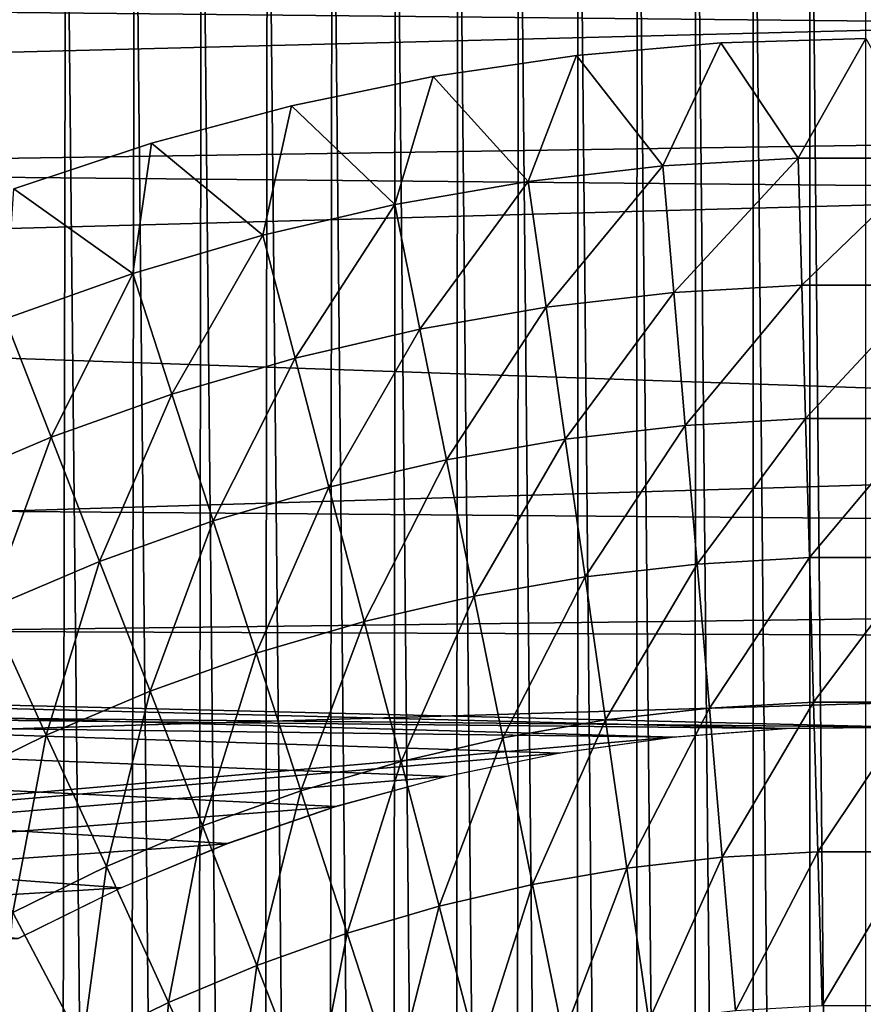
# Model space of a CAD drawing. Header units: millimetres. Extents: x -161 to 161, y -94 to 1149.
# Tile 647 of 656: x 147.51 to 148.8, y -55.22 to -53.72. Entities that reach past the tile are written whole.
import ezdxf

# ---------------------------------------------------------------- set-up
doc = ezdxf.new("R2010")
doc.units = ezdxf.units.MM
doc.header["$LTSCALE"] = 81.481481
for name, color, linetype in [('378', 7, 'CONTINUOUS'), ('380', 7, 'CONTINUOUS'), ('387', 7, 'CONTINUOUS'), ('392', 7, 'CONTINUOUS'), ('394', 7, 'CONTINUOUS')]:
    doc.layers.add(name, color=color, linetype=linetype)

msp = doc.modelspace()

# ---------------------------------------------------------------- linework, layer by layer
at = {"layer": '378', "color": 7, "linetype": 'CONTINUOUS', "true_color": 0xaaaaaa}
for points in [[(141.974, -53.1877, -21.8682), (160.3087, -53.4433, -21.9177), (142.0355, -53.91, -22.0002), (141.974, -53.1877, -21.8682)], [(160.3087, -53.4433, -21.9177), (160.3087, -54.0832, -22.0283), (142.0355, -53.91, -22.0002), (160.3087, -53.4433, -21.9177)], [(142.0355, -53.91, -22.0002), (160.3087, -54.0832, -22.0283), (142.0859, -54.6345, -22.1081), (142.0355, -53.91, -22.0002)], [(160.3087, -54.0832, -22.0283), (160.3087, -54.7035, -22.1172), (142.0859, -54.6345, -22.1081), (160.3087, -54.0832, -22.0283)], [(142.0859, -54.6345, -22.1081), (160.3087, -54.7035, -22.1172), (148.8557, -54.8006, -22.1295), (142.0859, -54.6345, -22.1081)], [(147.5072, -55.1228, -22.1672), (142.0859, -54.6345, -22.1081), (147.6641, -55.0456, -22.1586), (147.5072, -55.1228, -22.1672)], [(147.6641, -55.0456, -22.1586), (142.0859, -54.6345, -22.1081), (147.8259, -54.9783, -22.1509), (147.6641, -55.0456, -22.1586)], [(147.8259, -54.9783, -22.1509), (142.0859, -54.6345, -22.1081), (147.9911, -54.9217, -22.1442), (147.8259, -54.9783, -22.1509)], [(147.9911, -54.9217, -22.1442), (142.0859, -54.6345, -22.1081), (148.1603, -54.8757, -22.1387), (147.9911, -54.9217, -22.1442)], [(148.1603, -54.8757, -22.1387), (142.0859, -54.6345, -22.1081), (148.3333, -54.8402, -22.1344), (148.1603, -54.8757, -22.1387)], [(148.3333, -54.8402, -22.1344), (142.0859, -54.6345, -22.1081), (148.5074, -54.8157, -22.1313), (148.3333, -54.8402, -22.1344)], [(148.5074, -54.8157, -22.1313), (142.0859, -54.6345, -22.1081), (148.6811, -54.8026, -22.1297), (148.5074, -54.8157, -22.1313)], [(148.6811, -54.8026, -22.1297), (142.0859, -54.6345, -22.1081), (148.8557, -54.8006, -22.1295), (148.6811, -54.8026, -22.1297)]]:
    msp.add_3dface(points, dxfattribs=at)
at = {"layer": '380', "color": 7, "linetype": 'CONTINUOUS', "true_color": 0xaaaaaa}
for points in [[(156.3174, -53.0602, 19.7125), (156.3174, -53.7989, 19.8659), (135.3, -53.5874, 20.5728), (156.3174, -53.0602, 19.7125)], [(156.3174, -53.799, -19.9659), (156.3174, -53.0603, -19.8125), (141.2928, -53.3265, -20.4073), (156.3174, -53.799, -19.9659)], [(141.3535, -54.0257, -20.5376), (156.3174, -53.799, -19.9659), (141.2928, -53.3265, -20.4073), (141.3535, -54.0257, -20.5376)], [(135.3, -53.5874, 20.5728), (156.3174, -53.7989, 19.8659), (135.3, -54.373, 20.7083), (135.3, -53.5874, 20.5728)], [(156.3174, -53.7989, 19.8659), (156.3174, -54.5428, 19.9917), (135.3, -54.373, 20.7083), (156.3174, -53.7989, 19.8659)], [(156.3174, -54.5428, -20.0917), (156.3174, -53.799, -19.9659), (141.3535, -54.0257, -20.5376), (156.3174, -54.5428, -20.0917)], [(141.4033, -54.727, -20.6442), (156.3174, -54.5428, -20.0917), (141.3535, -54.0257, -20.5376), (141.4033, -54.727, -20.6442)], [(135.3, -54.373, 20.7083), (156.3174, -54.5428, 19.9917), (135.3, -55.1633, 20.8139), (135.3, -54.373, 20.7083)], [(156.3174, -54.5428, 19.9917), (156.3174, -55.2909, 20.0897), (135.3, -55.1633, 20.8139), (156.3174, -54.5428, 19.9917)], [(148.8529, -54.8006, -20.3918), (156.3174, -54.5428, -20.0917), (141.4033, -54.727, -20.6442), (148.8529, -54.8006, -20.3918)], [(148.6785, -54.8027, -20.3982), (148.8529, -54.8006, -20.3918), (141.4033, -54.727, -20.6442), (148.6785, -54.8027, -20.3982)], [(148.5051, -54.8159, -20.4061), (148.6785, -54.8027, -20.3982), (141.4033, -54.727, -20.6442), (148.5051, -54.8159, -20.4061)], [(141.4419, -55.4295, -20.7272), (148.5051, -54.8159, -20.4061), (141.4033, -54.727, -20.6442), (141.4419, -55.4295, -20.7272)], [(148.3313, -54.8405, -20.4155), (148.5051, -54.8159, -20.4061), (141.4419, -55.4295, -20.7272), (148.3313, -54.8405, -20.4155)], [(148.1587, -54.8761, -20.4263), (148.3313, -54.8405, -20.4155), (141.4419, -55.4295, -20.7272), (148.1587, -54.8761, -20.4263)], [(147.9899, -54.922, -20.4382), (148.1587, -54.8761, -20.4263), (141.4419, -55.4295, -20.7272), (147.9899, -54.922, -20.4382)], [(147.8251, -54.9786, -20.4512), (147.9899, -54.922, -20.4382), (141.4419, -55.4295, -20.7272), (147.8251, -54.9786, -20.4512)], [(147.6637, -55.0458, -20.4652), (147.8251, -54.9786, -20.4512), (141.4419, -55.4295, -20.7272), (147.6637, -55.0458, -20.4652)], [(147.5072, -55.1229, -20.48), (147.6637, -55.0458, -20.4652), (141.4419, -55.4295, -20.7272), (147.5072, -55.1229, -20.48)], [(135.3, -55.1633, 20.8139), (156.3174, -55.2909, 20.0897), (135.3, -55.9569, 20.8895), (135.3, -55.1633, 20.8139)]]:
    msp.add_3dface(points, dxfattribs=at)
at = {"layer": '387', "color": 7, "linetype": 'CONTINUOUS', "true_color": 0xaaaaaa}
for points in [[(148.4513, -53.0635, 61.95), (148.5385, -62.0426, 61.95), (148.5404, -53.0573, 61.95), (148.4513, -53.0635, 61.95)], [(148.5385, -62.0426, 61.95), (148.6271, -62.047, 61.95), (148.5404, -53.0573, 61.95), (148.5385, -62.0426, 61.95)], [(148.5404, -53.0573, 61.95), (148.6271, -62.047, 61.95), (148.6281, -53.053, 61.95), (148.5404, -53.0573, 61.95)], [(148.6271, -62.047, 61.95), (148.7143, -62.0495, 61.95), (148.6281, -53.053, 61.95), (148.6271, -62.047, 61.95)], [(148.6281, -53.053, 61.95), (148.7143, -62.0495, 61.95), (148.7147, -53.0505, 61.95), (148.6281, -53.053, 61.95)], [(148.7143, -62.0495, 61.95), (148.8, -62.05, 61.95), (148.7147, -53.0505, 61.95), (148.7143, -62.0495, 61.95)], [(148.8, -62.05, 61.95), (148.8, -53.05, 61.95), (148.7147, -53.0505, 61.95), (148.8, -62.05, 61.95)], [(148.2702, -53.0812, 61.95), (148.3573, -62.0281, 61.95), (148.3613, -53.0715, 61.95), (148.2702, -53.0812, 61.95)], [(148.3573, -62.0281, 61.95), (148.4485, -62.0362, 61.95), (148.3613, -53.0715, 61.95), (148.3573, -62.0281, 61.95)], [(148.3613, -53.0715, 61.95), (148.4485, -62.0362, 61.95), (148.4513, -53.0635, 61.95), (148.3613, -53.0715, 61.95)], [(148.4485, -62.0362, 61.95), (148.5385, -62.0426, 61.95), (148.4513, -53.0635, 61.95), (148.4485, -62.0362, 61.95)], [(148.1774, -53.0931, 61.95), (148.2647, -62.0182, 61.95), (148.2702, -53.0812, 61.95), (148.1774, -53.0931, 61.95)], [(148.2647, -62.0182, 61.95), (148.3573, -62.0281, 61.95), (148.2702, -53.0812, 61.95), (148.2647, -62.0182, 61.95)], [(148.0826, -53.1076, 61.95), (148.1705, -62.0059, 61.95), (148.1774, -53.0931, 61.95), (148.0826, -53.1076, 61.95)], [(148.1705, -62.0059, 61.95), (148.2647, -62.0182, 61.95), (148.1774, -53.0931, 61.95), (148.1705, -62.0059, 61.95)], [(147.9859, -53.1243, 61.95), (148.0741, -61.991, 61.95), (148.0826, -53.1076, 61.95), (147.9859, -53.1243, 61.95)], [(148.0741, -61.991, 61.95), (148.1705, -62.0059, 61.95), (148.0826, -53.1076, 61.95), (148.0741, -61.991, 61.95)], [(147.8873, -53.1434, 61.95), (147.9759, -61.9738, 61.95), (147.9859, -53.1243, 61.95), (147.8873, -53.1434, 61.95)], [(147.9759, -61.9738, 61.95), (148.0741, -61.991, 61.95), (147.9859, -53.1243, 61.95), (147.9759, -61.9738, 61.95)], [(147.7868, -53.1653, 61.95), (147.8758, -61.9542, 61.95), (147.8873, -53.1434, 61.95), (147.7868, -53.1653, 61.95)], [(147.8758, -61.9542, 61.95), (147.9759, -61.9738, 61.95), (147.8873, -53.1434, 61.95), (147.8758, -61.9542, 61.95)], [(147.6842, -53.1906, 61.95), (147.7736, -61.9316, 61.95), (147.7868, -53.1653, 61.95), (147.6842, -53.1906, 61.95)], [(147.7736, -61.9316, 61.95), (147.8758, -61.9542, 61.95), (147.7868, -53.1653, 61.95), (147.7736, -61.9316, 61.95)], [(147.5795, -53.2188, 61.95), (147.6693, -61.9055, 61.95), (147.6842, -53.1906, 61.95), (147.5795, -53.2188, 61.95)], [(147.6693, -61.9055, 61.95), (147.7736, -61.9316, 61.95), (147.6842, -53.1906, 61.95), (147.6693, -61.9055, 61.95)], [(147.4729, -53.2499, 61.95), (147.5628, -61.8765, 61.95), (147.5795, -53.2188, 61.95), (147.4729, -53.2499, 61.95)], [(147.5628, -61.8765, 61.95), (147.6693, -61.9055, 61.95), (147.5795, -53.2188, 61.95), (147.5628, -61.8765, 61.95)], [(147.4543, -61.8443, 61.95), (147.5628, -61.8765, 61.95), (147.4729, -53.2499, 61.95), (147.4543, -61.8443, 61.95)]]:
    msp.add_3dface(points, dxfattribs=at)
at = {"layer": '392', "color": 7, "linetype": 'CONTINUOUS', "true_color": 0xaaaaaa}
for points in [[(148.3588, -53.7757, -22.7), (148.579, -53.7564, -22.7), (148.4903, -53.9444, -22.8924), (148.3588, -53.7757, -22.7)], [(148.4903, -53.9444, -22.8924), (148.579, -53.7564, -22.7), (148.6967, -53.9326, -22.8924), (148.4903, -53.9444, -22.8924)], [(148.579, -53.7564, -22.7), (148.8, -53.75, -22.7), (148.6967, -53.9326, -22.8924), (148.579, -53.7564, -22.7)], [(148.6967, -53.9326, -22.8924), (148.8, -53.75, -22.7), (148.9033, -53.9326, -22.8924), (148.6967, -53.9326, -22.8924)], [(148.1401, -53.8077, -22.7), (148.3588, -53.7757, -22.7), (148.285, -53.968, -22.8924), (148.1401, -53.8077, -22.7)], [(148.285, -53.968, -22.8924), (148.3588, -53.7757, -22.7), (148.4903, -53.9444, -22.8924), (148.285, -53.968, -22.8924)], [(147.9237, -53.8524, -22.7), (148.1401, -53.8077, -22.7), (148.0813, -54.0032, -22.8924), (147.9237, -53.8524, -22.7)], [(148.0813, -54.0032, -22.8924), (148.1401, -53.8077, -22.7), (148.285, -53.968, -22.8924), (148.0813, -54.0032, -22.8924)], [(147.7101, -53.9096, -22.7), (147.9237, -53.8524, -22.7), (147.88, -54.05, -22.8924), (147.7101, -53.9096, -22.7)], [(147.88, -54.05, -22.8924), (147.9237, -53.8524, -22.7), (148.0813, -54.0032, -22.8924), (147.88, -54.05, -22.8924)], [(147.5003, -53.9792, -22.7), (147.7101, -53.9096, -22.7), (147.6817, -54.1083, -22.8924), (147.5003, -53.9792, -22.7)], [(147.6817, -54.1083, -22.8924), (147.7101, -53.9096, -22.7), (147.88, -54.05, -22.8924), (147.6817, -54.1083, -22.8924)], [(148.4903, -53.9444, -22.8924), (148.6967, -53.9326, -22.8924), (148.5069, -54.1376, -23.0778), (148.4903, -53.9444, -22.8924)], [(148.5069, -54.1376, -23.0778), (148.6967, -53.9326, -22.8924), (148.7022, -54.1264, -23.0778), (148.5069, -54.1376, -23.0778)], [(148.6967, -53.9326, -22.8924), (148.9033, -53.9326, -22.8924), (148.7022, -54.1264, -23.0778), (148.6967, -53.9326, -22.8924)], [(148.7022, -54.1264, -23.0778), (148.9033, -53.9326, -22.8924), (148.8978, -54.1264, -23.0778), (148.7022, -54.1264, -23.0778)], [(148.285, -53.968, -22.8924), (148.4903, -53.9444, -22.8924), (148.3126, -54.1599, -23.0778), (148.285, -53.968, -22.8924)], [(148.3126, -54.1599, -23.0778), (148.4903, -53.9444, -22.8924), (148.5069, -54.1376, -23.0778), (148.3126, -54.1599, -23.0778)], [(148.0813, -54.0032, -22.8924), (148.285, -53.968, -22.8924), (148.1198, -54.1932, -23.0778), (148.0813, -54.0032, -22.8924)], [(148.1198, -54.1932, -23.0778), (148.285, -53.968, -22.8924), (148.3126, -54.1599, -23.0778), (148.1198, -54.1932, -23.0778)], [(147.4871, -54.1777, -22.8924), (147.5003, -53.9792, -22.7), (147.6817, -54.1083, -22.8924), (147.4871, -54.1777, -22.8924)], [(147.88, -54.05, -22.8924), (148.0813, -54.0032, -22.8924), (147.9293, -54.2375, -23.0778), (147.88, -54.05, -22.8924)], [(147.9293, -54.2375, -23.0778), (148.0813, -54.0032, -22.8924), (148.1198, -54.1932, -23.0778), (147.9293, -54.2375, -23.0778)], [(147.6817, -54.1083, -22.8924), (147.88, -54.05, -22.8924), (147.7416, -54.2926, -23.0778), (147.6817, -54.1083, -22.8924)], [(147.7416, -54.2926, -23.0778), (147.88, -54.05, -22.8924), (147.9293, -54.2375, -23.0778), (147.7416, -54.2926, -23.0778)], [(147.4871, -54.1777, -22.8924), (147.6817, -54.1083, -22.8924), (147.5574, -54.3584, -23.0778), (147.4871, -54.1777, -22.8924)], [(147.5574, -54.3584, -23.0778), (147.6817, -54.1083, -22.8924), (147.7416, -54.2926, -23.0778), (147.5574, -54.3584, -23.0778)], [(148.3126, -54.1599, -23.0778), (148.5069, -54.1376, -23.0778), (148.3415, -54.3611, -23.2528), (148.3126, -54.1599, -23.0778)], [(148.3415, -54.3611, -23.2528), (148.5069, -54.1376, -23.0778), (148.5243, -54.3402, -23.2528), (148.3415, -54.3611, -23.2528)], [(148.5069, -54.1376, -23.0778), (148.7022, -54.1264, -23.0778), (148.5243, -54.3402, -23.2528), (148.5069, -54.1376, -23.0778)], [(148.5243, -54.3402, -23.2528), (148.7022, -54.1264, -23.0778), (148.708, -54.3297, -23.2528), (148.5243, -54.3402, -23.2528)], [(148.7022, -54.1264, -23.0778), (148.8978, -54.1264, -23.0778), (148.708, -54.3297, -23.2528), (148.7022, -54.1264, -23.0778)], [(148.708, -54.3297, -23.2528), (148.8978, -54.1264, -23.0778), (148.892, -54.3297, -23.2528), (148.708, -54.3297, -23.2528)], [(148.1198, -54.1932, -23.0778), (148.3126, -54.1599, -23.0778), (148.1602, -54.3925, -23.2528), (148.1198, -54.1932, -23.0778)], [(148.1602, -54.3925, -23.2528), (148.3126, -54.1599, -23.0778), (148.3415, -54.3611, -23.2528), (148.1602, -54.3925, -23.2528)], [(147.3772, -54.4345, -23.0778), (147.4871, -54.1777, -22.8924), (147.5574, -54.3584, -23.0778), (147.3772, -54.4345, -23.0778)], [(147.9293, -54.2375, -23.0778), (148.1198, -54.1932, -23.0778), (147.981, -54.4342, -23.2528), (147.9293, -54.2375, -23.0778)], [(147.981, -54.4342, -23.2528), (148.1198, -54.1932, -23.0778), (148.1602, -54.3925, -23.2528), (147.981, -54.4342, -23.2528)], [(147.7416, -54.2926, -23.0778), (147.9293, -54.2375, -23.0778), (147.8045, -54.486, -23.2528), (147.7416, -54.2926, -23.0778)], [(147.8045, -54.486, -23.2528), (147.9293, -54.2375, -23.0778), (147.981, -54.4342, -23.2528), (147.8045, -54.486, -23.2528)], [(147.5574, -54.3584, -23.0778), (147.7416, -54.2926, -23.0778), (147.6312, -54.5479, -23.2528), (147.5574, -54.3584, -23.0778)], [(147.6312, -54.5479, -23.2528), (147.7416, -54.2926, -23.0778), (147.8045, -54.486, -23.2528), (147.6312, -54.5479, -23.2528)], [(148.5243, -54.3402, -23.2528), (148.708, -54.3297, -23.2528), (148.5425, -54.5517, -23.4168), (148.5243, -54.3402, -23.2528)], [(148.5425, -54.5517, -23.4168), (148.708, -54.3297, -23.2528), (148.7141, -54.5418, -23.4168), (148.5425, -54.5517, -23.4168)], [(148.708, -54.3297, -23.2528), (148.892, -54.3297, -23.2528), (148.7141, -54.5418, -23.4168), (148.708, -54.3297, -23.2528)], [(148.7141, -54.5418, -23.4168), (148.892, -54.3297, -23.2528), (148.8859, -54.5418, -23.4168), (148.7141, -54.5418, -23.4168)], [(148.3415, -54.3611, -23.2528), (148.5243, -54.3402, -23.2528), (148.3717, -54.5712, -23.4168), (148.3415, -54.3611, -23.2528)], [(148.3717, -54.5712, -23.4168), (148.5243, -54.3402, -23.2528), (148.5425, -54.5517, -23.4168), (148.3717, -54.5712, -23.4168)], [(147.3772, -54.4345, -23.0778), (147.5574, -54.3584, -23.0778), (147.4617, -54.6195, -23.2528), (147.3772, -54.4345, -23.0778)], [(147.4617, -54.6195, -23.2528), (147.5574, -54.3584, -23.0778), (147.6312, -54.5479, -23.2528), (147.4617, -54.6195, -23.2528)], [(148.1602, -54.3925, -23.2528), (148.3415, -54.3611, -23.2528), (148.2024, -54.6006, -23.4168), (148.1602, -54.3925, -23.2528)], [(148.2024, -54.6006, -23.4168), (148.3415, -54.3611, -23.2528), (148.3717, -54.5712, -23.4168), (148.2024, -54.6006, -23.4168)], [(147.981, -54.4342, -23.2528), (148.1602, -54.3925, -23.2528), (148.035, -54.6395, -23.4168), (147.981, -54.4342, -23.2528)], [(148.035, -54.6395, -23.4168), (148.1602, -54.3925, -23.2528), (148.2024, -54.6006, -23.4168), (148.035, -54.6395, -23.4168)], [(147.8045, -54.486, -23.2528), (147.981, -54.4342, -23.2528), (147.87, -54.6879, -23.4168), (147.8045, -54.486, -23.2528)], [(147.87, -54.6879, -23.4168), (147.981, -54.4342, -23.2528), (148.035, -54.6395, -23.4168), (147.87, -54.6879, -23.4168)], [(147.6312, -54.5479, -23.2528), (147.8045, -54.486, -23.2528), (147.7082, -54.7457, -23.4168), (147.6312, -54.5479, -23.2528)], [(147.7082, -54.7457, -23.4168), (147.8045, -54.486, -23.2528), (147.87, -54.6879, -23.4168), (147.7082, -54.7457, -23.4168)], [(148.5425, -54.5517, -23.4168), (148.7141, -54.5418, -23.4168), (148.5614, -54.7714, -23.5694), (148.5425, -54.5517, -23.4168)], [(148.5614, -54.7714, -23.5694), (148.7141, -54.5418, -23.4168), (148.7204, -54.7624, -23.5694), (148.5614, -54.7714, -23.5694)], [(148.7141, -54.5418, -23.4168), (148.8859, -54.5418, -23.4168), (148.7204, -54.7624, -23.5694), (148.7141, -54.5418, -23.4168)], [(148.7204, -54.7624, -23.5694), (148.8859, -54.5418, -23.4168), (148.8796, -54.7624, -23.5694), (148.7204, -54.7624, -23.5694)], [(147.4617, -54.6195, -23.2528), (147.6312, -54.5479, -23.2528), (147.5499, -54.8126, -23.4168), (147.4617, -54.6195, -23.2528)], [(147.5499, -54.8126, -23.4168), (147.6312, -54.5479, -23.2528), (147.7082, -54.7457, -23.4168), (147.5499, -54.8126, -23.4168)], [(148.3717, -54.5712, -23.4168), (148.5425, -54.5517, -23.4168), (148.4031, -54.7896, -23.5694), (148.3717, -54.5712, -23.4168)], [(148.4031, -54.7896, -23.5694), (148.5425, -54.5517, -23.4168), (148.5614, -54.7714, -23.5694), (148.4031, -54.7896, -23.5694)], [(148.2024, -54.6006, -23.4168), (148.3717, -54.5712, -23.4168), (148.2462, -54.8168, -23.5694), (148.2024, -54.6006, -23.4168)], [(148.2462, -54.8168, -23.5694), (148.3717, -54.5712, -23.4168), (148.4031, -54.7896, -23.5694), (148.2462, -54.8168, -23.5694)], [(148.035, -54.6395, -23.4168), (148.2024, -54.6006, -23.4168), (148.091, -54.8528, -23.5694), (148.035, -54.6395, -23.4168)], [(148.091, -54.8528, -23.5694), (148.2024, -54.6006, -23.4168), (148.2462, -54.8168, -23.5694), (148.091, -54.8528, -23.5694)], [(147.3956, -54.8884, -23.4168), (147.4617, -54.6195, -23.2528), (147.5499, -54.8126, -23.4168), (147.3956, -54.8884, -23.4168)], [(147.87, -54.6879, -23.4168), (148.035, -54.6395, -23.4168), (147.9382, -54.8977, -23.5694), (147.87, -54.6879, -23.4168)], [(147.9382, -54.8977, -23.5694), (148.035, -54.6395, -23.4168), (148.091, -54.8528, -23.5694), (147.9382, -54.8977, -23.5694)], [(147.7082, -54.7457, -23.4168), (147.87, -54.6879, -23.4168), (147.7882, -54.9512, -23.5694), (147.7082, -54.7457, -23.4168)], [(147.7882, -54.9512, -23.5694), (147.87, -54.6879, -23.4168), (147.9382, -54.8977, -23.5694), (147.7882, -54.9512, -23.5694)], [(147.5499, -54.8126, -23.4168), (147.7082, -54.7457, -23.4168), (147.6415, -55.0132, -23.5694), (147.5499, -54.8126, -23.4168)], [(147.6415, -55.0132, -23.5694), (147.7082, -54.7457, -23.4168), (147.7882, -54.9512, -23.5694), (147.6415, -55.0132, -23.5694)], [(148.5614, -54.7714, -23.5694), (148.7204, -54.7624, -23.5694), (148.5809, -54.9989, -23.7102), (148.5614, -54.7714, -23.5694)], [(148.5809, -54.9989, -23.7102), (148.7204, -54.7624, -23.5694), (148.7269, -54.9906, -23.7102), (148.5809, -54.9989, -23.7102)], [(148.7204, -54.7624, -23.5694), (148.8796, -54.7624, -23.5694), (148.7269, -54.9906, -23.7102), (148.7204, -54.7624, -23.5694)], [(148.7269, -54.9906, -23.7102), (148.8796, -54.7624, -23.5694), (148.8731, -54.9906, -23.7102), (148.7269, -54.9906, -23.7102)], [(148.4031, -54.7896, -23.5694), (148.5614, -54.7714, -23.5694), (148.4356, -55.0156, -23.7102), (148.4031, -54.7896, -23.5694)], [(148.4356, -55.0156, -23.7102), (148.5614, -54.7714, -23.5694), (148.5809, -54.9989, -23.7102), (148.4356, -55.0156, -23.7102)], [(148.2462, -54.8168, -23.5694), (148.4031, -54.7896, -23.5694), (148.2915, -55.0405, -23.7102), (148.2462, -54.8168, -23.5694)], [(148.2915, -55.0405, -23.7102), (148.4031, -54.7896, -23.5694), (148.4356, -55.0156, -23.7102), (148.2915, -55.0405, -23.7102)], [(147.3956, -54.8884, -23.4168), (147.5499, -54.8126, -23.4168), (147.4986, -55.0835, -23.5694), (147.3956, -54.8884, -23.4168)], [(147.4986, -55.0835, -23.5694), (147.5499, -54.8126, -23.4168), (147.6415, -55.0132, -23.5694), (147.4986, -55.0835, -23.5694)], [(148.091, -54.8528, -23.5694), (148.2462, -54.8168, -23.5694), (148.1491, -55.0737, -23.7102), (148.091, -54.8528, -23.5694)], [(148.1491, -55.0737, -23.7102), (148.2462, -54.8168, -23.5694), (148.2915, -55.0405, -23.7102), (148.1491, -55.0737, -23.7102)], [(147.9382, -54.8977, -23.5694), (148.091, -54.8528, -23.5694), (148.0088, -55.1149, -23.7102), (147.9382, -54.8977, -23.5694)], [(148.0088, -55.1149, -23.7102), (148.091, -54.8528, -23.5694), (148.1491, -55.0737, -23.7102), (148.0088, -55.1149, -23.7102)], [(147.7882, -54.9512, -23.5694), (147.9382, -54.8977, -23.5694), (147.871, -55.164, -23.7102), (147.7882, -54.9512, -23.5694)], [(147.871, -55.164, -23.7102), (147.9382, -54.8977, -23.5694), (148.0088, -55.1149, -23.7102), (147.871, -55.164, -23.7102)], [(147.6415, -55.0132, -23.5694), (147.7882, -54.9512, -23.5694), (147.7363, -55.2209, -23.7102), (147.6415, -55.0132, -23.5694)], [(147.7363, -55.2209, -23.7102), (147.7882, -54.9512, -23.5694), (147.871, -55.164, -23.7102), (147.7363, -55.2209, -23.7102)], [(148.5809, -54.9989, -23.7102), (148.7269, -54.9906, -23.7102), (148.601, -55.2335, -23.8388), (148.5809, -54.9989, -23.7102)], [(148.601, -55.2335, -23.8388), (148.7269, -54.9906, -23.7102), (148.7336, -55.2259, -23.8388), (148.601, -55.2335, -23.8388)], [(148.7269, -54.9906, -23.7102), (148.8731, -54.9906, -23.7102), (148.7336, -55.2259, -23.8388), (148.7269, -54.9906, -23.7102)], [(148.7336, -55.2259, -23.8388), (148.8731, -54.9906, -23.7102), (148.8664, -55.2259, -23.8388), (148.7336, -55.2259, -23.8388)], [(148.4356, -55.0156, -23.7102), (148.5809, -54.9989, -23.7102), (148.4691, -55.2486, -23.8388), (148.4356, -55.0156, -23.7102)], [(148.4691, -55.2486, -23.8388), (148.5809, -54.9989, -23.7102), (148.601, -55.2335, -23.8388), (148.4691, -55.2486, -23.8388)], [(147.4986, -55.0835, -23.5694), (147.6415, -55.0132, -23.5694), (147.6051, -55.2854, -23.7102), (147.4986, -55.0835, -23.5694)], [(147.6051, -55.2854, -23.7102), (147.6415, -55.0132, -23.5694), (147.7363, -55.2209, -23.7102), (147.6051, -55.2854, -23.7102)], [(148.2915, -55.0405, -23.7102), (148.4356, -55.0156, -23.7102), (148.3383, -55.2713, -23.8388), (148.2915, -55.0405, -23.7102)], [(148.3383, -55.2713, -23.8388), (148.4356, -55.0156, -23.7102), (148.4691, -55.2486, -23.8388), (148.3383, -55.2713, -23.8388)], [(148.1491, -55.0737, -23.7102), (148.2915, -55.0405, -23.7102), (148.2089, -55.3013, -23.8388), (148.1491, -55.0737, -23.7102)], [(148.2089, -55.3013, -23.8388), (148.2915, -55.0405, -23.7102), (148.3383, -55.2713, -23.8388), (148.2089, -55.3013, -23.8388)], [(147.4778, -55.3574, -23.7102), (147.4986, -55.0835, -23.5694), (147.6051, -55.2854, -23.7102), (147.4778, -55.3574, -23.7102)], [(148.0088, -55.1149, -23.7102), (148.1491, -55.0737, -23.7102), (148.0815, -55.3388, -23.8388), (148.0088, -55.1149, -23.7102)], [(148.0815, -55.3388, -23.8388), (148.1491, -55.0737, -23.7102), (148.2089, -55.3013, -23.8388), (148.0815, -55.3388, -23.8388)], [(147.871, -55.164, -23.7102), (148.0088, -55.1149, -23.7102), (147.9565, -55.3834, -23.8388), (147.871, -55.164, -23.7102)], [(147.9565, -55.3834, -23.8388), (148.0088, -55.1149, -23.7102), (148.0815, -55.3388, -23.8388), (147.9565, -55.3834, -23.8388)], [(147.7363, -55.2209, -23.7102), (147.871, -55.164, -23.7102), (147.8341, -55.4351, -23.8388), (147.7363, -55.2209, -23.7102)], [(147.8341, -55.4351, -23.8388), (147.871, -55.164, -23.7102), (147.9565, -55.3834, -23.8388), (147.8341, -55.4351, -23.8388)], [(147.6051, -55.2854, -23.7102), (147.7363, -55.2209, -23.7102), (147.715, -55.4937, -23.8388), (147.6051, -55.2854, -23.7102)], [(147.715, -55.4937, -23.8388), (147.7363, -55.2209, -23.7102), (147.8341, -55.4351, -23.8388), (147.715, -55.4937, -23.8388)]]:
    msp.add_3dface(points, dxfattribs=at)
at = {"layer": '394', "color": 7, "linetype": 'CONTINUOUS', "true_color": 0xaaaaaa}
for points in [[(148.579, -53.7564, -22.7), (148.3588, -53.7757, -22.7), (148.579, -53.7564, -22.4), (148.579, -53.7564, -22.7)], [(148.579, -53.7564, -22.4), (148.3588, -53.7757, -22.7), (148.3588, -53.7757, -22.4), (148.579, -53.7564, -22.4)], [(148.8, -53.75, -22.7), (148.579, -53.7564, -22.7), (148.8, -53.75, -22.4), (148.8, -53.75, -22.7)], [(148.8, -53.75, -22.4), (148.579, -53.7564, -22.7), (148.579, -53.7564, -22.4), (148.8, -53.75, -22.4)], [(148.3588, -53.7757, -22.7), (148.1401, -53.8077, -22.7), (148.3588, -53.7757, -22.4), (148.3588, -53.7757, -22.7)], [(148.3588, -53.7757, -22.4), (148.1401, -53.8077, -22.7), (148.1401, -53.8077, -22.4), (148.3588, -53.7757, -22.4)], [(148.1401, -53.8077, -22.7), (147.9237, -53.8524, -22.7), (148.1401, -53.8077, -22.4), (148.1401, -53.8077, -22.7)], [(148.1401, -53.8077, -22.4), (147.9237, -53.8524, -22.7), (147.9237, -53.8524, -22.4), (148.1401, -53.8077, -22.4)], [(147.9237, -53.8524, -22.7), (147.7101, -53.9096, -22.7), (147.9237, -53.8524, -22.4), (147.9237, -53.8524, -22.7)], [(147.9237, -53.8524, -22.4), (147.7101, -53.9096, -22.7), (147.7101, -53.9096, -22.4), (147.9237, -53.8524, -22.4)], [(147.7101, -53.9096, -22.7), (147.5003, -53.9792, -22.7), (147.7101, -53.9096, -22.4), (147.7101, -53.9096, -22.7)], [(147.7101, -53.9096, -22.4), (147.5003, -53.9792, -22.7), (147.5003, -53.9792, -22.4), (147.7101, -53.9096, -22.4)]]:
    msp.add_3dface(points, dxfattribs=at)

doc.saveas('drawing.dxf')
